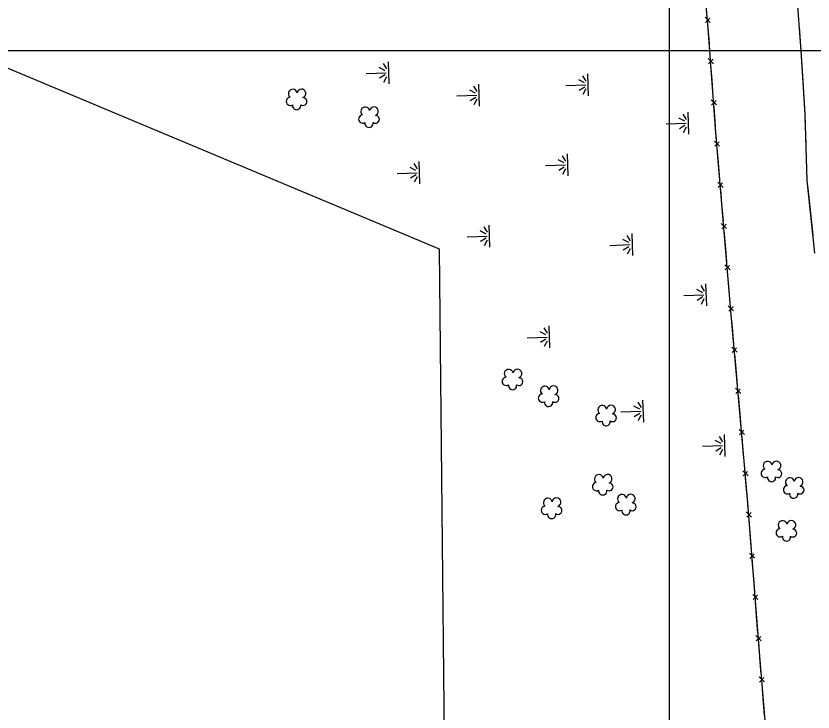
# Model space of a CAD drawing. Extents: x 353423 to 364002, y 127000 to 201942.
# Drawn here: x 360561 to 361096, y 136556 to 137023 of the extents above; entities that cross this region are included whole.
import ezdxf

# ---------------------------------------------------------------- set-up
doc = ezdxf.new("R2010")
doc.units = 0
for name, color, linetype in [('E_DTM_SlopeBottom', 7, 'Continuous'), ('E_FEN_Generic', 7, 'Continuous'), ('E_LAND_TreeLine', 7, 'Continuous'), ('E_RDWY_Gravel', 7, 'Continuous'), ('E_STRUCT_WingWall', 7, 'Continuous')]:
    doc.layers.add(name, color=color, linetype=linetype)

msp = doc.modelspace()

# ---------------------------------------------------------------- linework, layer by layer
at = {"layer": 'E_DTM_SlopeBottom'}
for p, q in [((361027.32, 137018.87), (361023.79, 137022.29)), ((361024.09, 137018.77), (361027, 137021.81)), ((361029.41, 136991.17), (361025.91, 136994.63)), ((361026.17, 136991.1), (361029.12, 136994.12)), ((361031.46, 136963.49), (361027.96, 136966.95)), ((361028.22, 136963.42), (361031.17, 136966.43)), ((361033.59, 136935.83), (361030.07, 136939.26)), ((361030.36, 136935.73), (361033.28, 136938.77)), ((361035.91, 136908.18), (361032.39, 136911.6)), ((361032.68, 136908.07), (361035.6, 136911.11)), ((361038.24, 136880.52), (361034.71, 136883.94)), ((361035.01, 136880.42), (361037.92, 136883.46)), ((361040.56, 136852.86), (361037.04, 136856.28)), ((361037.33, 136852.76), (361040.25, 136855.8)), ((361042.89, 136825.2), (361039.36, 136828.62)), ((361039.66, 136825.1), (361042.57, 136828.14)), ((361045.32, 136797.55), (361041.78, 136800.96)), ((361042.09, 136797.44), (361044.99, 136800.49)), ((361047.77, 136769.9), (361044.23, 136773.31)), ((361044.54, 136769.79), (361047.44, 136772.84)), ((361050.21, 136742.26), (361046.67, 136745.66)), ((361046.98, 136742.14), (361049.88, 136745.19)), ((361052.66, 136714.61), (361049.12, 136718.01)), ((361049.43, 136714.49), (361052.33, 136717.55)), ((361054.97, 136686.93), (361051.47, 136690.37)), ((361051.74, 136686.85), (361054.68, 136689.87)), ((361057.12, 136659.26), (361053.62, 136662.7)), ((361053.89, 136659.17), (361056.83, 136662.2)), ((361059.27, 136631.58), (361055.77, 136635.02)), ((361056.04, 136631.5), (361058.97, 136634.52)), ((361061.42, 136603.91), (361057.91, 136607.35)), ((361058.19, 136603.83), (361061.12, 136606.85)), ((361063.65, 136576.25), (361060.13, 136579.67)), ((361060.42, 136576.15), (361063.34, 136579.19))]:
    msp.add_line(p, q, dxfattribs=at)
for points in [[(361078.84, 136371.43), (361060.48, 136593.56), (361052.3, 136699.04), (361041.36, 136822.69), (361031.11, 136944.69), (361025.92, 137014.75), (361012.56, 137173.02), (361003.52, 137290.69), (360992.59, 137420.57), (360990.67, 137446.21), (361011.69, 137476.37), (361056.66, 137540.58)], [(361026.45, 137007.68), (361025.92, 137014.75), (361025.69, 137017.57)], [(361027.28, 136996.43), (361026.45, 137007.68)], [(361028.5, 136980), (361027.76, 136989.89)], [(361029.33, 136968.75), (361028.5, 136980)], [(361030.54, 136952.32), (361029.81, 136962.21)], [(361031.41, 136941.07), (361031.11, 136944.69), (361030.54, 136952.32)], [(361032.79, 136924.65), (361031.96, 136934.54)], [(361033.74, 136913.41), (361032.79, 136924.65)], [(361035.12, 136896.99), (361034.29, 136906.88)], [(361036.06, 136885.75), (361035.12, 136896.99)], [(361037.44, 136869.33), (361036.61, 136879.22)], [(361038.38, 136858.09), (361037.44, 136869.33)], [(361039.76, 136841.67), (361038.93, 136851.56)], [(361040.71, 136830.43), (361039.76, 136841.67)], [(361042.12, 136814.02), (361041.36, 136822.69), (361041.26, 136823.9)], [(361043.12, 136802.78), (361042.12, 136814.02)], [(361044.57, 136786.37), (361043.7, 136796.25)], [(361045.56, 136775.13), (361044.57, 136786.37)], [(361047.02, 136758.72), (361046.14, 136768.6)], [(361048.01, 136747.48), (361047.02, 136758.72)], [(361049.46, 136731.07), (361048.59, 136740.95)], [(361050.46, 136719.83), (361049.46, 136731.07)], [(361051.91, 136703.42), (361051.03, 136713.3)], [(361052.83, 136692.18), (361052.3, 136699.04), (361051.91, 136703.42)], [(361054.1, 136675.75), (361053.34, 136685.64)], [(361054.98, 136664.51), (361054.1, 136675.75)], [(361056.25, 136648.08), (361055.48, 136657.97)], [(361057.12, 136636.83), (361056.25, 136648.08)], [(361058.4, 136620.4), (361057.63, 136630.29)], [(361059.27, 136609.16), (361058.4, 136620.4)], [(361060.55, 136592.73), (361060.48, 136593.56), (361059.78, 136602.62)], [(361061.48, 136581.49), (361060.55, 136592.73)], [(361062.84, 136565.07), (361062.02, 136574.95)], [(361063.77, 136553.83), (361062.84, 136565.07)]]:
    msp.add_lwpolyline(points, dxfattribs=at)
at = {"layer": 'E_FEN_Generic'}
for centre, radius, start, end in [((360747.06, 136971.02), 2.97, 11.0442, 232.2781), ((360752.91, 136971.17), 2.97, 288.695, 171.6683), ((360745.43, 136965.89), 2.78, 94.0151, 301.7881), ((360753.92, 136965.75), 2.61, 233.4002, 91.3328), ((360749.64, 136963.08), 2.78, 170.6921, 11.7031), ((360795.68, 136959.09), 2.97, 11.0442, 232.2781), ((360801.54, 136959.24), 2.97, 288.695, 171.6683), ((360794.06, 136953.97), 2.78, 94.0151, 301.7881), ((360802.55, 136953.82), 2.61, 233.4002, 91.3328), ((360798.27, 136951.16), 2.78, 170.6921, 11.7031), ((360891.98, 136783.06), 2.97, 11.0442, 232.2781), ((360897.83, 136783.21), 2.97, 288.695, 171.6683), ((360890.35, 136777.94), 2.78, 94.0151, 301.7881), ((360898.84, 136777.79), 2.61, 233.4002, 91.3328), ((360894.56, 136775.13), 2.78, 170.6921, 11.7031), ((360916.25, 136771.81), 2.97, 11.0442, 232.2781), ((360922.1, 136771.96), 2.97, 288.695, 171.6683), ((360914.63, 136766.68), 2.78, 94.0151, 301.7881), ((360923.12, 136766.53), 2.61, 233.4002, 91.3328), ((360918.84, 136763.87), 2.78, 170.6921, 11.7031), ((360954.82, 136758.82), 2.97, 11.0442, 232.2781), ((360960.67, 136758.97), 2.97, 288.695, 171.6683), ((360953.19, 136753.7), 2.78, 94.0151, 301.7881), ((360961.68, 136753.55), 2.61, 233.4002, 91.3328), ((360957.4, 136750.89), 2.78, 170.6921, 11.7031), ((361065.8, 136721.32), 2.97, 11.0442, 232.2781), ((361071.66, 136721.48), 2.97, 288.695, 171.6683), ((361064.18, 136716.2), 2.78, 94.0151, 301.7881), ((361072.67, 136716.05), 2.61, 233.4002, 91.3328), ((360952.54, 136712.43), 2.97, 11.0442, 232.2781), ((360958.39, 136712.58), 2.97, 288.695, 171.6683), ((361068.39, 136713.39), 2.78, 170.6921, 11.7031), ((361080.74, 136710.29), 2.97, 11.0442, 232.2781), ((361086.6, 136710.45), 2.97, 288.695, 171.6683), ((360950.91, 136707.3), 2.78, 94.0151, 301.7881), ((360959.41, 136707.15), 2.61, 233.4002, 91.3328), ((361079.12, 136705.17), 2.78, 94.0151, 301.7881), ((361087.61, 136705.02), 2.61, 233.4002, 91.3328), ((360955.12, 136704.49), 2.78, 170.6921, 11.7031), ((360973.91, 136699.21), 2.97, 288.695, 171.6683), ((361083.33, 136702.36), 2.78, 170.6921, 11.7031), ((360918.24, 136696.61), 2.97, 11.0442, 232.2781), ((360924.09, 136696.76), 2.97, 288.695, 171.6683), ((360968.05, 136699.06), 2.97, 11.0442, 232.2781), ((360916.61, 136691.48), 2.78, 94.0151, 301.7881), ((360925.11, 136691.33), 2.61, 233.4002, 91.3328), ((360966.43, 136693.93), 2.78, 94.0151, 301.7881), ((360970.64, 136691.12), 2.78, 170.6921, 11.7031), ((360974.92, 136693.78), 2.61, 233.4002, 91.3328), ((360920.82, 136688.67), 2.78, 170.6921, 11.7031), ((361075.85, 136681.46), 2.97, 11.0442, 232.2781), ((361081.71, 136681.62), 2.97, 288.695, 171.6683), ((361074.23, 136676.34), 2.78, 94.0151, 301.7881), ((361082.72, 136676.19), 2.61, 233.4002, 91.3328), ((361078.44, 136673.53), 2.78, 170.6921, 11.7031)]:
    msp.add_arc(centre, radius, start, end, dxfattribs=at)
at = {"layer": 'E_LAND_TreeLine'}
for p, q in [((361000, 136000), (361000, 139000)), ((360000, 137000), (364000, 137000))]:
    msp.add_line(p, q, dxfattribs=at)
at = {"layer": 'E_RDWY_Gravel'}
msp.add_lwpolyline([(360850.62, 136362.09), (360845.55, 136866.73), (360177.6, 137146.46), (360124.36, 138372.85)], dxfattribs=at)
at = {"layer": 'E_STRUCT_WingWall'}
for p, q in [((360807.71, 136991.21), (360809.92, 136987.6)), ((360811.74, 136977.7), (360811.24, 136992.49)), ((360809.03, 136986.47), (360805.1, 136988.54)), ((360796.43, 136984.61), (360809.84, 136985.06)), ((360809.12, 136983.66), (360805.35, 136981.34)), ((360808.13, 136978.84), (360810.09, 136982.6)), ((360941.6, 136983.04), (360943.81, 136979.42)), ((360945.63, 136969.52), (360945.13, 136984.31)), ((360868.44, 136976.11), (360870.65, 136972.49)), ((360872.47, 136962.59), (360871.97, 136977.38)), ((360930.32, 136976.44), (360943.73, 136976.89)), ((360942.91, 136978.29), (360938.99, 136980.36)), ((360943.01, 136975.49), (360939.24, 136973.16)), ((360857.16, 136969.51), (360870.57, 136969.96)), ((360869.75, 136971.36), (360865.83, 136973.43)), ((360942.02, 136970.67), (360943.98, 136974.42)), ((360869.85, 136968.56), (360866.07, 136966.23)), ((360868.85, 136963.74), (360870.82, 136967.49)), ((361010.21, 136952.58), (361006.28, 136954.65)), ((361008.89, 136957.32), (361011.1, 136953.71)), ((361012.92, 136943.81), (361012.42, 136958.6)), ((360997.61, 136950.72), (361011.02, 136951.17)), ((361010.3, 136949.77), (361006.53, 136947.45)), ((361009.31, 136944.95), (361011.27, 136948.71)), ((360927.91, 136929.37), (360930.12, 136925.76)), ((360931.94, 136915.86), (360931.44, 136930.64)), ((360828.41, 136924.14), (360830.62, 136920.53)), ((360832.44, 136910.63), (360831.94, 136925.42)), ((360916.63, 136922.77), (360930.04, 136923.22)), ((360929.22, 136924.63), (360925.3, 136926.7)), ((360929.32, 136921.82), (360925.54, 136919.49)), ((360817.13, 136917.55), (360830.54, 136918)), ((360829.72, 136919.4), (360825.8, 136921.47)), ((360829.82, 136916.6), (360826.04, 136914.27)), ((360928.32, 136917), (360930.29, 136920.76)), ((360828.82, 136911.77), (360830.79, 136915.53)), ((360876.71, 136876.86), (360872.79, 136878.93)), ((360875.39, 136881.61), (360877.61, 136878)), ((360879.42, 136868.1), (360878.93, 136882.88)), ((360864.11, 136875.01), (360877.53, 136875.46)), ((360876.8, 136874.06), (360873.03, 136871.73)), ((360971.26, 136875.85), (360973.47, 136872.24)), ((360975.29, 136862.34), (360974.79, 136877.13)), ((360875.81, 136869.24), (360877.77, 136872.99)), ((360959.98, 136869.25), (360973.39, 136869.71)), ((360972.57, 136871.11), (360968.65, 136873.18)), ((360972.66, 136868.3), (360968.89, 136865.98)), ((360971.67, 136863.48), (360973.64, 136867.24)), ((361020.88, 136842.2), (361023.09, 136838.59)), ((361024.91, 136828.69), (361024.41, 136843.48)), ((361009.6, 136835.61), (361023.01, 136836.06)), ((361022.19, 136837.46), (361018.27, 136839.53)), ((361022.29, 136834.66), (361018.51, 136832.33)), ((361021.29, 136829.84), (361023.26, 136833.59)), ((360919.64, 136800.37), (360919.14, 136815.16)), ((360916.92, 136809.14), (360913, 136811.21)), ((360915.61, 136813.89), (360917.82, 136810.27)), ((360904.33, 136807.29), (360917.74, 136807.74)), ((360917.02, 136806.34), (360913.24, 136804.01)), ((360916.02, 136801.52), (360917.99, 136805.27)), ((360979.91, 136759.28), (360975.99, 136761.35)), ((360978.6, 136764.03), (360980.81, 136760.42)), ((360982.63, 136750.52), (360982.13, 136765.3)), ((360967.32, 136757.43), (360980.73, 136757.88)), ((360980, 136756.48), (360976.23, 136754.15)), ((360979.01, 136751.66), (360980.98, 136755.41)), ((361033.27, 136740.98), (361035.48, 136737.37)), ((361037.3, 136727.47), (361036.8, 136742.25)), ((361021.99, 136734.38), (361035.4, 136734.83)), ((361034.58, 136736.24), (361030.66, 136738.31)), ((361034.68, 136733.43), (361030.91, 136731.11)), ((361033.68, 136728.61), (361035.65, 136732.36))]:
    msp.add_line(p, q, dxfattribs=at)
for points in [[(361097.54, 136864.11), (361092.42, 136912.68), (361090.94, 136957.28), (361088.39, 136999.89), (361085.28, 137038.97), (361082.99, 137077.99), (361082.31, 137119.72), (361082.44, 137158.44), (361082.82, 137197.27), (361084.15, 137237.13), (361084.71, 137273.09), (361084.08, 137315.75), (361085.68, 137349.85), (361086.41, 137397.08), (361084.25, 137441.89), (361082.46, 137461.86), (361081.05, 137472.78)], [(361086.8, 137019.84), (361086.64, 137021.86)], [(361089.2, 136986.45), (361088.39, 136999.89), (361087.12, 137015.79)], [(361090.95, 136957.08), (361090.94, 136957.28), (361089.2, 136986.45)], [(361091.15, 136951), (361091.08, 136953.02)], [(361091.35, 136944.91), (361091.28, 136946.94)], [(361091.55, 136938.83), (361091.48, 136940.86)], [(361093.19, 136905.41), (361092.42, 136912.68), (361091.69, 136934.77)], [(361096.27, 136876.15), (361093.19, 136905.41)]]:
    msp.add_lwpolyline(points, dxfattribs=at)

doc.saveas('drawing.dxf')
